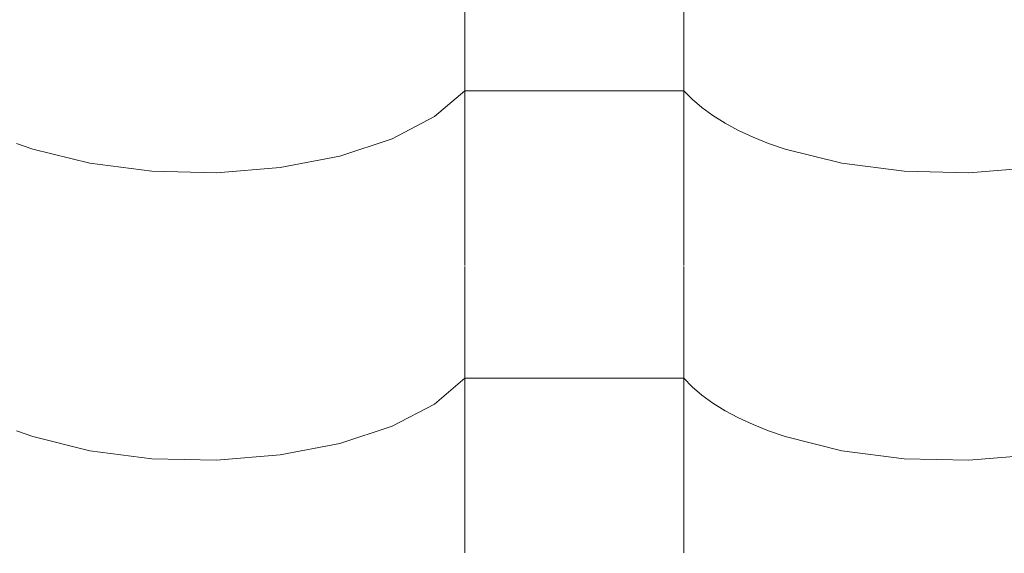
# Model space of a CAD drawing. Header units: millimetres. Extents: x -36478 to 31050, y -14815 to 11827.
# Tile 422 of 656: x -10889 to -10673, y 10681 to 10798. Entities that reach past the tile are written whole.
import ezdxf

# ---------------------------------------------------------------- set-up
doc = ezdxf.new("R2010")
doc.units = ezdxf.units.MM
doc.header["$MEASUREMENT"] = 0
doc.layers.add('Nové_Kóty - SP', color=7, linetype='Continuous')
doc.layers.add('Nové_Výplně - Povrchové', color=7, linetype='Continuous')
doc.styles.add('GENEROVANÝ_STYL_2', font='txt')
doc.dimstyles.new('GENEROVANÝ_STYL__1', dxfattribs={"dimtxt": 125, "dimasz": 190, "dimexe": 0.18, "dimexo": 300, "dimgap": 0, "dimtad": 1, "dimdec": 0, "dimzin": 0, "dimdsep": 46, "dimtxsty": 'GENEROVANÝ_STYL_2', "dimblk": 'ARROWHEAD_6', "dimblk1": 'ARROWHEAD_6', "dimblk2": 'ARROWHEAD_6', "dimcen": 0.09, "dimclrd": 1, "dimclre": 1, "dimclrt": 1, "dimazin": 0, "dimtfac": 1, "dimtdec": 4, "dimtmove": 0, "dimatfit": 3, "dimfxl": 1, "dimtolj": 1, "dimtzin": 0, "dimarcsym": 0})

# ---------------------------------------------------------------- blocks, each defined once
blk = doc.blocks.new('*X13')
at = {"layer": 'Nové_Výplně - Povrchové', "color": 21, "linetype": 'Continuous', "lineweight": 20, "true_color": 0xffaaaa}
for p, q in [((-10791.72, 10806.8), (-10791.72, 10743.92)), ((-10743.69, 10806.8), (-10743.69, 10743.92)), ((-10798.39, 10776.58), (-10791.72, 10782.27)), ((-10767.71, 10782.27), (-10791.72, 10782.27)), ((-10743.69, 10782.27), (-10767.71, 10782.27)), ((-10743.69, 10782.27), (-10741.86, 10780.38)), ((-10741.86, 10780.38), (-10739.74, 10778.55)), ((-10739.74, 10778.55), (-10737.34, 10776.79)), ((-10807.7, 10771.72), (-10798.39, 10776.58)), ((-10737.34, 10776.79), (-10734.65, 10775.12)), ((-10734.65, 10775.12), (-10731.71, 10773.54)), ((-10819.18, 10767.92), (-10807.7, 10771.72)), ((-10731.71, 10773.54), (-10728.53, 10772.06)), ((-10728.53, 10772.06), (-10725.12, 10770.69)), ((-10890.12, 10770.69), (-10886.5, 10769.44)), ((-10725.12, 10770.69), (-10721.5, 10769.44)), ((-10886.5, 10769.44), (-10874.05, 10766.34)), ((-10832.24, 10765.39), (-10819.18, 10767.92)), ((-10721.5, 10769.44), (-10709.05, 10766.34)), ((-10874.05, 10766.34), (-10860.39, 10764.58)), ((-10846.21, 10764.26), (-10832.24, 10765.39)), ((-10709.05, 10766.34), (-10695.39, 10764.58)), ((-10681.21, 10764.26), (-10667.24, 10765.39)), ((-10860.39, 10764.58), (-10846.21, 10764.26)), ((-10695.39, 10764.58), (-10681.21, 10764.26)), ((-10791.72, 10743.7), (-10791.72, 10680.82)), ((-10743.69, 10743.7), (-10743.69, 10680.82)), ((-10798.39, 10713.48), (-10791.72, 10719.17)), ((-10767.71, 10719.17), (-10791.72, 10719.17)), ((-10743.69, 10719.17), (-10767.71, 10719.17)), ((-10743.69, 10719.17), (-10741.86, 10717.27)), ((-10741.86, 10717.27), (-10739.74, 10715.44)), ((-10807.7, 10708.61), (-10798.39, 10713.48)), ((-10739.74, 10715.44), (-10737.34, 10713.69)), ((-10737.34, 10713.69), (-10734.65, 10712.01)), ((-10734.65, 10712.01), (-10731.71, 10710.44)), ((-10731.71, 10710.44), (-10728.53, 10708.96)), ((-10890.12, 10707.59), (-10886.5, 10706.33)), ((-10819.18, 10704.82), (-10807.7, 10708.61)), ((-10728.53, 10708.96), (-10725.12, 10707.59)), ((-10725.12, 10707.59), (-10721.5, 10706.33)), ((-10886.5, 10706.33), (-10874.05, 10703.23)), ((-10832.24, 10702.29), (-10819.18, 10704.82)), ((-10721.5, 10706.33), (-10709.05, 10703.23)), ((-10874.05, 10703.23), (-10860.39, 10701.48)), ((-10709.05, 10703.23), (-10695.39, 10701.48)), ((-10860.39, 10701.48), (-10846.21, 10701.16)), ((-10846.21, 10701.16), (-10832.24, 10702.29)), ((-10695.39, 10701.48), (-10681.21, 10701.16)), ((-10681.21, 10701.16), (-10667.24, 10702.29))]:
    blk.add_line(p, q, dxfattribs=at)
blk = doc.blocks.new('výplň_6_1', base_point=(0, 0))
at = {"layer": 'Nové_Výplně - Povrchové', "color": 21, "linetype": 'Continuous', "lineweight": 20, "true_color": 0xffaaaa}
blk.add_blockref('*X13', (0, 0), dxfattribs=at)
blk = doc.blocks.new('*D6327')
at = {"layer": 'Nové_Kóty - SP', "color": 1, "linetype": 'Continuous', "lineweight": 25}
for p, q in [((-10443.65, 7778.73), (-4851.3, 11622.72)), ((-10273.71, 7531.5), (-10549.86, 7933.25)), ((-10294.79, 7517.01), (-10570.94, 7918.75)), ((-10417.88, 7917.78), (-10469.41, 7639.67)), ((-10490.49, 7625.18), (-10438.97, 7903.29)), ((-10464.73, 7764.24), (-10443.65, 7778.73)), ((-10588.34, 7679.27), (-10464.73, 7764.24))]:
    blk.add_line(p, q, dxfattribs=at)
at = {"layer": 'Nové_Kóty - SP', "color": 1, "lineweight": 25, "insert": (-10717.64, 7620.73), "char_height": 125, "attachment_point": 7, "rotation": 34.5034, "style": 'GENEROVANÝ_STYL_2'}
blk.add_mtext('\\A1;{\\pql;\\fArial|b0|i0|c0|p38;25}', dxfattribs=at)
blk = doc.blocks.new('ARROWHEAD_6')
at = {"color": 0, "linetype": 'Continuous', "lineweight": 0}
for p, q in [((-0.5, -0.5), (0.5, 0.5)), ((0, 0), (-1, 0))]:
    blk.add_line(p, q, dxfattribs=at)

msp = doc.modelspace()

# ---------------------------------------------------------------- block references
at = {"layer": 'Nové_Výplně - Povrchové', "color": 21, "linetype": 'Continuous', "lineweight": 20, "true_color": 0xffaaaa}
msp.add_blockref('výplň_6_1', (0, 0), dxfattribs=at)

# ---------------------------------------------------------------- dimensions: what is measured, and where the dimension line sits
at = {"layer": 'Nové_Kóty - SP', "color": 1, "linetype": 'Continuous', "lineweight": 25}
dim = msp.add_linear_dim(base=(-10443.65, 7778.73), p1=(-9842.86, 6859.52), p2=(-9826.86, 6881.41), angle=34.5034, text='25', dimstyle='GENEROVANÝ_STYL__1', dxfattribs=at)
dim.commit()
dim.dimension.update_dxf_attribs({"geometry": '*D6327', "text_midpoint": (-10674.52, 7726.21), "dimtype": 160, "text_rotation": 34.5034})

doc.saveas('drawing.dxf')
